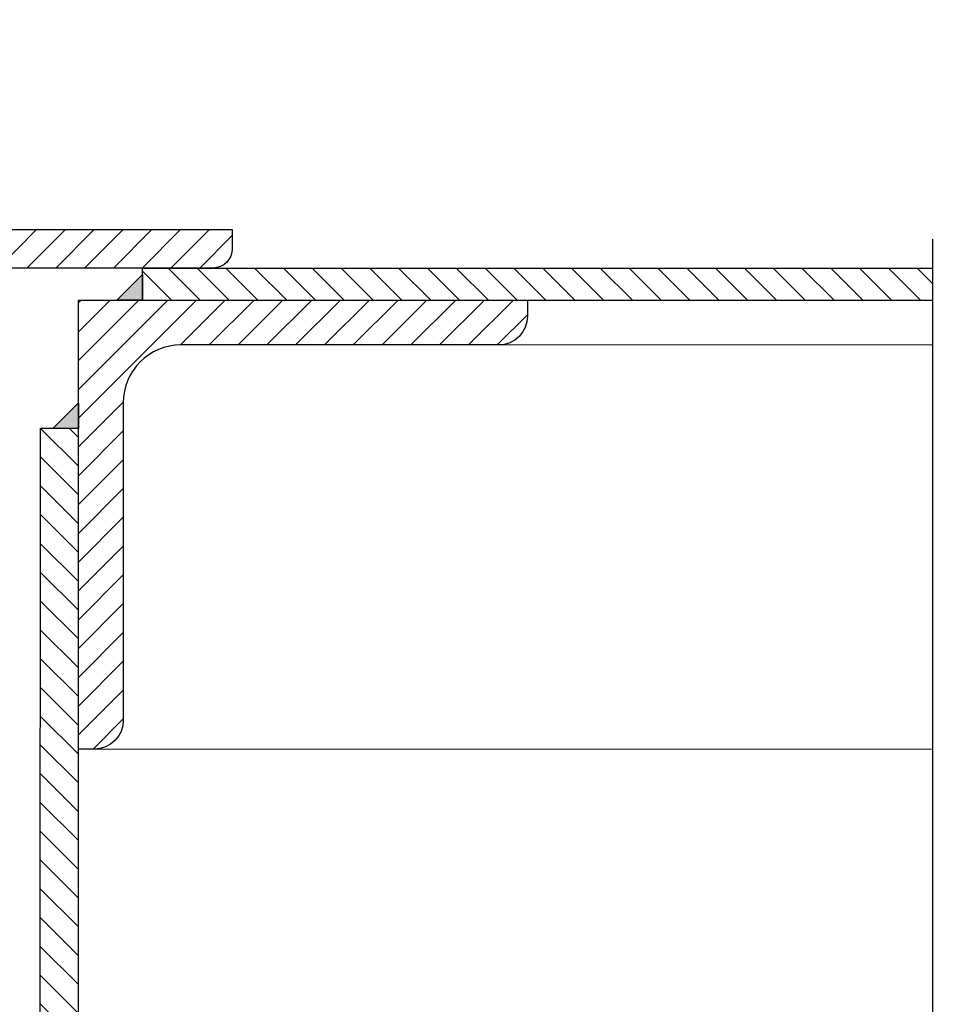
# Model space of a CAD drawing. Header units: millimetres. Extents: x 4747 to 1198744, y 17680 to 73179.
# Tile 369 of 377: x 128351 to 128495, y 52346 to 52500. Entities that reach past the tile are written whole.
import ezdxf

# ---------------------------------------------------------------- set-up
doc = ezdxf.new("R2010")
doc.units = ezdxf.units.MM
doc.linetypes.add('ACAD_ISO10W100', pattern=[18, 12, -3, 0, -3])
pattern_1 = [(135, (42400.086, 91010.9538), (-2.24506403, -2.24506403), [])]

msp = doc.modelspace()

# ---------------------------------------------------------------- hatches: boundary and pattern name
h = msp.add_hatch()
h.set_pattern_fill('ANSI33', color=256, scale=50)
h.set_pattern_definition([(45, (42400.1, 91172.18), (-224.5064, 224.5064), []), (45, (42624.6, 91172.18), (-224.5064, 224.5064), [158.75, -79.375])])
h.paths.add_polyline_path([(128396.39671, 52816.36326), (127935.59851, 52811.17604), (127935.59851, 52477.17604), (128053.09713, 52477.17604), (128053.09713, 52479.17604), (128213.09713, 52479.17604), (128338.18417, 52477.17604), (128338.18417, 52467.17604), (128384.58417, 52467.17604), (128494.94887, 52466.81276)])
h = msp.add_hatch()
h.set_pattern_fill('ANSI33', color=256, scale=50)
h.set_pattern_definition([(45, (86662.1, 47111.38), (-224.5064, 224.5064), []), (45, (86886.6, 47111.38), (-224.5064, 224.5064), [158.75, -79.375])])
h.paths.add_polyline_path([(128493.75799, 52471.03667), (128493.75799, 52817.45926), (128396.39671, 52816.36326)])
at = {"lineweight": 9}
h = msp.add_hatch(dxfattribs=at)
h.set_pattern_fill('ANSI31', color=256)
h.set_pattern_definition([(45, (42400.086, 91010.9538), (-2.24506403, 2.24506403), [])])
h.paths.add_polyline_path([(128430.59851, 52453.67604), (128430.59851, 52456.17604), (128360.59851, 52456.17604), (128360.59851, 52386.17604), (128363.09851, 52386.17604, 0.414213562), (128367.59851, 52390.67604), (128367.59851, 52440.17604, -0.414213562), (128376.59851, 52449.17604), (128426.09851, 52449.17604, 0.414213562)])
h.paths.add_polyline_path([(128384.58417, 52464.17604), (128384.58417, 52467.17604), (128324.58417, 52467.17604), (128324.58417, 52427.17604), (128327.58417, 52427.17604, 0.414213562), (128330.58417, 52430.17604), (128330.58417, 52455.17604, -0.414213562), (128336.58417, 52461.17604), (128381.58417, 52461.17604, 0.414213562)])
h = msp.add_hatch(color=256)
h.dxf.hatch_style = 1
h.paths.add_polyline_path([(128370.59851, 52460.17604), (128366.59851, 52456.17604), (128370.59851, 52456.17604)])
h = msp.add_hatch(dxfattribs=at)
h.set_pattern_fill('ANSI31', color=256, angle=90)
h.set_pattern_definition(pattern_1)
h.paths.add_polyline_path([(128493.75799, 52456.17604), (128493.75799, 52461.17604), (128370.59869, 52461.17604), (128370.59869, 52456.17604)])
h = msp.add_hatch(color=256)
h.dxf.hatch_style = 1
h.paths.add_polyline_path([(128360.59851, 52440.17478), (128356.59851, 52436.17478), (128360.59851, 52436.17478)])
h = msp.add_hatch(dxfattribs=at)
h.set_pattern_fill('ANSI31', color=256, angle=90)
h.set_pattern_definition(pattern_1)
h.paths.add_polyline_path([(128354.20447, 51321.72172), (128360.59851, 51321.72172), (128360.59851, 52436.17478), (128354.67399, 52436.17727)])

# ---------------------------------------------------------------- linework, layer by layer
at = {"linetype": 'ACAD_ISO10W100', "ltscale": 20}
msp.add_line((128493.75799, 54266.17604), (128493.75799, 51103.31738), dxfattribs=at)
for p, q in [((128370.59851, 52456.17604), (128370.59869, 52461.17604)), ((128370.59869, 52461.17473), (128493.75799, 52461.17481)), ((128360.59851, 51321.72172), (128360.59851, 52456.17604)), ((128360.59851, 52456.17604), (128493.75799, 52456.17604)), ((128354.20447, 51321.72172), (128354.67399, 52436.17727)), ((128360.59869, 52436.17478), (128354.67399, 52436.17727))]:
    msp.add_line(p, q)
at = {"lineweight": 9}
for p, q in [((128426.09851, 52449.17604), (128493.75799, 52449.17604)), ((128363.09851, 52386.17604), (128493.75799, 52386.17604))]:
    msp.add_line(p, q, dxfattribs=at)
msp.add_lwpolyline([(128324.58417, 52427.17604), (128324.58417, 52467.17604), (128384.58417, 52467.17604), (128384.58417, 52464.17604, -0.414213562), (128381.58417, 52461.17604), (128336.58417, 52461.17604, 0.414213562), (128330.58417, 52455.17604), (128330.58417, 52430.17604, -0.414213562), (128327.58417, 52427.17604), (128324.58417, 52427.17604)], format="xyb")
for points in [[(128370.59851, 52460.17604), (128370.59851, 52456.17604), (128366.59851, 52456.17604)], [(128360.59851, 52440.17478), (128360.59851, 52436.17478), (128356.59851, 52436.17478)]]:
    msp.add_lwpolyline(points, close=True)
msp.add_lwpolyline([(128360.59851, 52386.17604), (128360.59851, 52456.17604), (128430.59851, 52456.17604), (128430.59851, 52453.67604, -0.414213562), (128426.09851, 52449.17604), (128376.59851, 52449.17604, 0.414213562), (128367.59851, 52440.17604), (128367.59851, 52390.67604, -0.414213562), (128363.09851, 52386.17604)], format="xyb", close=True)

doc.saveas('drawing.dxf')
